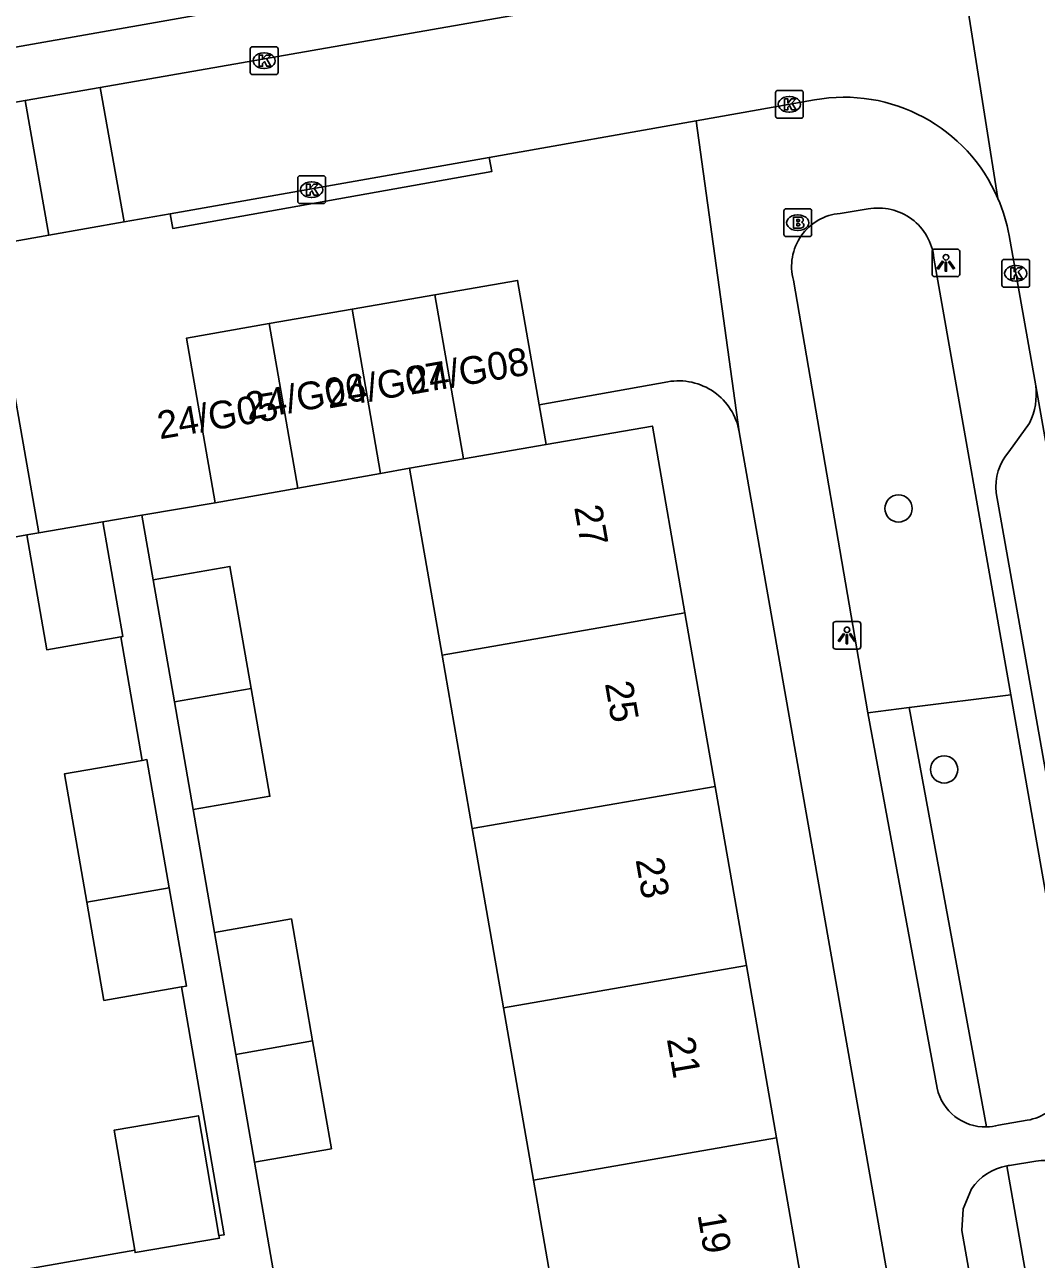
# Model space of a CAD drawing. Extents: x 162880 to 165536, y 384011 to 385179.
# Drawn here: x 164203.06 to 164239.51, y 384637.26 to 384681.75 of the extents above; entities that cross this region are included whole.
import ezdxf

# ---------------------------------------------------------------- set-up
doc = ezdxf.new("R2010")
doc.units = 0
for name, color, linetype in [('IMGEO_Boom', 7, 'Continuous'), ('IMGEO_Brandkraan', 7, 'Continuous'), ('IMGEO_Groenvoorziening', 7, 'Continuous'), ('IMGEO_Kolk', 7, 'Continuous'), ('IMGEO_Lichtpunt', 7, 'Continuous'), ('IMGEO_Pand', 7, 'Continuous'), ('IMGEO_Pand_nummerreeks', 7, 'Continuous'), ('IMGEO_Rijbaan_lokaal_open', 7, 'Continuous'), ('IMGEO_Voetpad_open', 7, 'Continuous')]:
    doc.layers.add(name, color=color, linetype=linetype)

msp = doc.modelspace()

# ---------------------------------------------------------------- linework, layer by layer
at = {"layer": 'IMGEO_Boom'}
for centre in [(164234.542, 384664.32), (164236.184, 384654.914)]:
    msp.add_circle(centre, 0.489, dxfattribs=at)
at = {"layer": 'IMGEO_Brandkraan'}
for p, q in [((164230.412, 384674.192), (164230.412, 384675.044)), ((164230.487, 384675.118), (164231.339, 384675.118)), ((164230.9, 384674.898), (164230.925, 384674.898)), ((164231.413, 384675.044), (164231.413, 384674.192)), ((164230.923, 384674.338), (164230.898, 384674.338)), ((164231.339, 384674.118), (164230.487, 384674.118))]:
    msp.add_line(p, q, dxfattribs=at)
for points in [[(164230.412, 384674.192), (164230.412, 384675.044)], [(164230.487, 384675.118), (164231.339, 384675.118)], [(164230.76, 384674.818), (164230.76, 384674.418), (164230.973, 384674.418)], [(164230.991, 384674.818), (164230.76, 384674.818)], [(164231.413, 384675.044), (164231.413, 384674.192)], [(164230.939, 384674.737), (164230.885, 384674.737), (164230.885, 384674.661)], [(164230.885, 384674.661), (164230.938, 384674.661)], [(164230.947, 384674.585), (164230.885, 384674.585), (164230.885, 384674.504)], [(164230.885, 384674.504), (164230.947, 384674.504)], [(164231.339, 384674.118), (164230.487, 384674.118)]]:
    msp.add_lwpolyline(points, dxfattribs=at)
for centre, radius, start, end in [((164230.489, 384675.042), 0.0765, 91.552, 178.448), ((164230.489, 384675.042), 0.0765, 91.552, 178.448), ((164230.995, 384674.673), 0.145, 59.4692, 91.5367), ((164231.02, 384674.72), 0.0922, 285.5137, 58.1501), ((164231.337, 384675.042), 0.0765, 1.552, 88.448), ((164231.337, 384675.042), 0.0765, 1.552, 88.448), ((164230.94, 384674.699), 0.0379, 267.8285, 90.9355), ((164230.948, 384674.544), 0.0404, 269.8759, 90.5077), ((164230.979, 384674.669), 0.251, 268.6676, 293.5347), ((164231.025, 384674.528), 0.105, 301.3115, 78.989), ((164230.489, 384674.194), 0.0765, 181.552, 268.448), ((164230.489, 384674.194), 0.0765, 181.552, 268.448), ((164231.337, 384674.194), 0.0765, 271.552, 358.448), ((164231.337, 384674.194), 0.0765, 271.552, 358.448)]:
    msp.add_arc(centre, radius, start, end, dxfattribs=at)
for centre, major_axis, ratio, start_param, end_param in [((164230.899, 384674.618), (-0.387, 0.002), 0.722429, 4.712389, 7.853982), ((164230.924, 384674.618), (-0.39, 0.002), 0.717154, 1.570796, 4.712389)]:
    msp.add_ellipse(centre, major_axis=major_axis, ratio=ratio, start_param=start_param, end_param=end_param, dxfattribs=at)
at = {"layer": 'IMGEO_Groenvoorziening'}
for points in [[(164234.927, 384657.141), (164238.588, 384657.606)], [(164233.436, 384656.951), (164234.927, 384657.141)], [(164237.714, 384642.031), (164234.927, 384657.141)], [(164238.443, 384640.629), (164242.423, 384617.96)]]:
    msp.add_lwpolyline(points, dxfattribs=at)
at = {"layer": 'IMGEO_Kolk'}
for p, q in [((164211.189, 384680.032), (164211.189, 384680.884)), ((164211.264, 384680.958), (164212.116, 384680.958)), ((164211.677, 384680.738), (164211.702, 384680.738)), ((164212.19, 384680.884), (164212.19, 384680.032)), ((164211.7, 384680.178), (164211.675, 384680.178)), ((164212.116, 384679.958), (164211.264, 384679.958)), ((164230.11, 384678.456), (164230.11, 384679.308)), ((164230.185, 384679.382), (164231.037, 384679.382)), ((164231.111, 384679.308), (164231.111, 384678.456)), ((164230.598, 384679.162), (164230.623, 384679.162)), ((164231.037, 384678.382), (164230.185, 384678.382)), ((164230.621, 384678.602), (164230.596, 384678.602)), ((164212.9, 384675.382), (164212.9, 384676.234)), ((164212.975, 384676.308), (164213.827, 384676.308)), ((164213.901, 384676.234), (164213.901, 384675.382)), ((164213.388, 384676.088), (164213.413, 384676.088)), ((164213.827, 384675.308), (164212.975, 384675.308)), ((164213.411, 384675.528), (164213.386, 384675.528)), ((164238.265, 384672.368), (164238.265, 384673.22)), ((164238.34, 384673.294), (164239.192, 384673.294)), ((164238.753, 384673.074), (164238.778, 384673.074)), ((164239.266, 384673.22), (164239.266, 384672.368)), ((164239.192, 384672.294), (164238.34, 384672.294)), ((164238.776, 384672.514), (164238.751, 384672.514))]:
    msp.add_line(p, q, dxfattribs=at)
for points in [[(164211.189, 384680.032), (164211.189, 384680.884)], [(164211.264, 384680.958), (164212.116, 384680.958)], [(164211.51, 384680.658), (164211.633, 384680.658), (164211.633, 384680.507), (164211.763, 384680.658), (164211.927, 384680.658), (164211.781, 384680.507), (164211.934, 384680.258), (164211.782, 384680.258), (164211.697, 384680.422), (164211.633, 384680.355), (164211.633, 384680.258), (164211.51, 384680.258), (164211.51, 384680.658)], [(164212.19, 384680.884), (164212.19, 384680.032)], [(164212.116, 384679.958), (164211.264, 384679.958)], [(164230.11, 384678.456), (164230.11, 384679.308)], [(164230.185, 384679.382), (164231.037, 384679.382)], [(164231.111, 384679.308), (164231.111, 384678.456)], [(164230.431, 384679.082), (164230.554, 384679.082), (164230.554, 384678.931), (164230.684, 384679.082), (164230.848, 384679.082), (164230.702, 384678.931), (164230.855, 384678.682), (164230.703, 384678.682), (164230.618, 384678.846), (164230.554, 384678.779), (164230.554, 384678.682), (164230.431, 384678.682), (164230.431, 384679.082)], [(164231.037, 384678.382), (164230.185, 384678.382)], [(164212.9, 384675.382), (164212.9, 384676.234)], [(164212.975, 384676.308), (164213.827, 384676.308)], [(164213.901, 384676.234), (164213.901, 384675.382)], [(164213.221, 384676.008), (164213.344, 384676.008), (164213.344, 384675.857), (164213.474, 384676.008), (164213.638, 384676.008), (164213.492, 384675.857), (164213.645, 384675.608), (164213.493, 384675.608), (164213.408, 384675.772), (164213.344, 384675.705), (164213.344, 384675.608), (164213.221, 384675.608), (164213.221, 384676.008)], [(164213.827, 384675.308), (164212.975, 384675.308)], [(164238.265, 384672.368), (164238.265, 384673.22)], [(164238.34, 384673.294), (164239.192, 384673.294)], [(164239.266, 384673.22), (164239.266, 384672.368)], [(164238.586, 384672.994), (164238.709, 384672.994), (164238.709, 384672.843), (164238.839, 384672.994), (164239.003, 384672.994), (164238.857, 384672.843), (164239.01, 384672.594), (164238.858, 384672.594), (164238.773, 384672.758), (164238.709, 384672.691), (164238.709, 384672.594), (164238.586, 384672.594), (164238.586, 384672.994)], [(164239.192, 384672.294), (164238.34, 384672.294)]]:
    msp.add_lwpolyline(points, dxfattribs=at)
for centre, start, end in [((164211.266, 384680.882), 91.552, 178.448), ((164211.266, 384680.882), 91.552, 178.448), ((164212.114, 384680.882), 1.552, 88.448), ((164212.114, 384680.882), 1.552, 88.448), ((164211.266, 384680.034), 181.552, 268.448), ((164211.266, 384680.034), 181.552, 268.448), ((164212.114, 384680.034), 271.552, 358.448), ((164212.114, 384680.034), 271.552, 358.448), ((164230.187, 384679.306), 91.552, 178.448), ((164230.187, 384679.306), 91.552, 178.448), ((164231.035, 384679.306), 1.552, 88.448), ((164231.035, 384679.306), 1.552, 88.448), ((164230.187, 384678.458), 181.552, 268.448), ((164230.187, 384678.458), 181.552, 268.448), ((164231.035, 384678.458), 271.552, 358.448), ((164231.035, 384678.458), 271.552, 358.448), ((164212.977, 384676.232), 91.552, 178.448), ((164212.977, 384676.232), 91.552, 178.448), ((164213.825, 384676.232), 1.552, 88.448), ((164213.825, 384676.232), 1.552, 88.448), ((164212.977, 384675.384), 181.552, 268.448), ((164212.977, 384675.384), 181.552, 268.448), ((164213.825, 384675.384), 271.552, 358.448), ((164213.825, 384675.384), 271.552, 358.448), ((164238.342, 384673.218), 91.552, 178.448), ((164238.342, 384673.218), 91.552, 178.448), ((164239.19, 384673.218), 1.552, 88.448), ((164239.19, 384673.218), 1.552, 88.448), ((164238.342, 384672.37), 181.552, 268.448), ((164238.342, 384672.37), 181.552, 268.448), ((164239.19, 384672.37), 271.552, 358.448), ((164239.19, 384672.37), 271.552, 358.448)]:
    msp.add_arc(centre, 0.0765, start, end, dxfattribs=at)
for centre, major_axis, ratio, start_param, end_param in [((164211.676, 384680.458), (-0.387, 0.002), 0.722429, 4.712389, 7.853982), ((164211.701, 384680.458), (-0.39, 0.002), 0.717154, 1.570796, 4.712389), ((164230.597, 384678.882), (-0.387, 0.002), 0.722429, 4.712389, 7.853982), ((164230.622, 384678.882), (-0.39, 0.002), 0.717154, 1.570796, 4.712389), ((164213.387, 384675.808), (-0.387, 0.002), 0.722429, 4.712389, 7.853982), ((164213.412, 384675.808), (-0.39, 0.002), 0.717154, 1.570796, 4.712389), ((164238.752, 384672.794), (-0.387, 0.002), 0.722429, 4.712389, 7.853982), ((164238.777, 384672.794), (-0.39, 0.002), 0.717154, 1.570796, 4.712389)]:
    msp.add_ellipse(centre, major_axis=major_axis, ratio=ratio, start_param=start_param, end_param=end_param, dxfattribs=at)
at = {"layer": 'IMGEO_Lichtpunt'}
for p, q in [((164235.752, 384673.574), (164235.752, 384672.767)), ((164235.752, 384673.574), (164235.752, 384672.767)), ((164236.654, 384673.669), (164235.846, 384673.669)), ((164236.654, 384673.669), (164235.846, 384673.669)), ((164236.748, 384672.767), (164236.748, 384673.574)), ((164236.748, 384672.767), (164236.748, 384673.574)), ((164235.846, 384672.673), (164236.654, 384672.673)), ((164235.846, 384672.673), (164236.654, 384672.673)), ((164232.186, 384660.149), (164232.186, 384659.342)), ((164232.186, 384660.149), (164232.186, 384659.342)), ((164233.088, 384660.244), (164232.28, 384660.244)), ((164233.088, 384660.244), (164232.28, 384660.244)), ((164233.182, 384659.342), (164233.182, 384660.149)), ((164233.182, 384659.342), (164233.182, 384660.149)), ((164232.28, 384659.248), (164233.088, 384659.248)), ((164232.28, 384659.248), (164233.088, 384659.248))]:
    msp.add_line(p, q, dxfattribs=at)
for points in [[(164236.126, 384673.238), (164236.165, 384673.21), (164235.977, 384672.948), (164235.939, 384672.975), (164236.126, 384673.238)], [(164236.228, 384673.19), (164236.275, 384673.19), (164236.275, 384672.868), (164236.228, 384672.868), (164236.228, 384673.19)], [(164236.338, 384673.21), (164236.376, 384673.237), (164236.563, 384672.975), (164236.524, 384672.947), (164236.338, 384673.21)], [(164232.56, 384659.813), (164232.599, 384659.785), (164232.411, 384659.523), (164232.373, 384659.55), (164232.56, 384659.813)], [(164232.662, 384659.765), (164232.709, 384659.765), (164232.709, 384659.443), (164232.662, 384659.443), (164232.662, 384659.765)], [(164232.772, 384659.785), (164232.81, 384659.812), (164232.997, 384659.55), (164232.958, 384659.522), (164232.772, 384659.785)]]:
    msp.add_lwpolyline(points, dxfattribs=at)
for centre in [(164236.251, 384673.372), (164232.685, 384659.947)]:
    msp.add_circle(centre, 0.0994, dxfattribs=at)
for centre, start, end in [((164235.846, 384673.574), 90, 180), ((164235.846, 384673.574), 90, 180), ((164236.654, 384673.574), 0, 90), ((164236.654, 384673.574), 0, 90), ((164235.846, 384672.767), 180, 270), ((164235.846, 384672.767), 180, 270), ((164236.654, 384672.767), 270, 0), ((164236.654, 384672.767), 270, 360), ((164232.28, 384660.149), 90, 180), ((164232.28, 384660.149), 90, 180), ((164233.088, 384660.149), 0, 90), ((164233.088, 384660.149), 0, 90), ((164232.28, 384659.342), 180, 270), ((164232.28, 384659.342), 180, 270), ((164233.088, 384659.342), 270, 0), ((164233.088, 384659.342), 270, 360)]:
    msp.add_arc(centre, 0.0946, start, end, dxfattribs=at)
at = {"layer": 'IMGEO_Pand'}
for points in [[(164221.597, 384668.057), (164220.817, 384672.537), (164217.837, 384672.018)], [(164217.837, 384672.018), (164214.856, 384671.5)], [(164217.837, 384672.018), (164218.866, 384666.105)], [(164214.856, 384671.5), (164211.876, 384670.981)], [(164215.886, 384665.583), (164214.856, 384671.5)], [(164211.876, 384670.981), (164208.896, 384670.462), (164209.93, 384664.524)], [(164211.876, 384670.981), (164212.908, 384665.053)], [(164203.572, 384663.439), (164202.542, 384669.355), (164199.562, 384668.836)], [(164221.597, 384668.057), (164221.846, 384666.624)], [(164221.846, 384666.624), (164225.676, 384667.291), (164226.849, 384660.554)], [(164218.866, 384666.105), (164221.846, 384666.624)], [(164218.866, 384666.105), (164216.925, 384665.767)], [(164215.886, 384665.583), (164212.908, 384665.053)], [(164216.925, 384665.767), (164215.886, 384665.583)], [(164218.098, 384659.03), (164216.925, 384665.767)], [(164212.908, 384665.053), (164209.93, 384664.524)], [(164205.88, 384663.841), (164203.572, 384663.439)], [(164206.53, 384659.695), (164206.6, 384659.707), (164205.88, 384663.841)], [(164200.596, 384662.896), (164203.141, 384663.364)], [(164203.572, 384663.439), (164203.141, 384663.364)], [(164203.141, 384663.364), (164203.861, 384659.23), (164206.53, 384659.695)], [(164207.691, 384661.748), (164210.458, 384662.23), (164211.223, 384657.833)], [(164208.456, 384657.351), (164207.691, 384661.748)], [(164226.849, 384660.554), (164218.098, 384659.03)], [(164226.849, 384660.554), (164227.937, 384654.304)], [(164219.186, 384652.78), (164218.098, 384659.03)], [(164211.223, 384657.833), (164208.456, 384657.351)], [(164211.223, 384657.833), (164211.899, 384653.951), (164209.132, 384653.469)], [(164209.132, 384653.469), (164208.456, 384657.351)], [(164205.299, 384650.131), (164204.494, 384654.753), (164207.299, 384655.241)], [(164207.299, 384655.241), (164207.469, 384655.271), (164208.274, 384650.649)], [(164227.937, 384654.304), (164219.186, 384652.78)], [(164227.937, 384654.304), (164229.061, 384647.85)], [(164220.31, 384646.326), (164219.186, 384652.78)], [(164208.274, 384650.649), (164205.299, 384650.131)], [(164208.274, 384650.649), (164208.89, 384647.106), (164208.709, 384647.075)], [(164205.299, 384650.131), (164205.915, 384646.589), (164208.709, 384647.075)], [(164209.903, 384649.044), (164212.67, 384649.526), (164213.435, 384645.129)], [(164210.668, 384644.647), (164209.903, 384649.044)], [(164220.31, 384646.326), (164229.061, 384647.85)], [(164229.061, 384647.85), (164230.142, 384641.638)], [(164221.391, 384640.114), (164220.31, 384646.326)], [(164210.668, 384644.647), (164213.435, 384645.129)], [(164213.435, 384645.129), (164214.111, 384641.247), (164211.344, 384640.765)], [(164211.344, 384640.765), (164210.668, 384644.647)], [(164210.063, 384638.115), (164209.324, 384642.433), (164206.285, 384641.912), (164207.026, 384637.586)], [(164230.142, 384641.638), (164221.391, 384640.114)], [(164230.142, 384641.638), (164231.238, 384635.343)], [(164222.487, 384633.819), (164221.391, 384640.114)], [(164207.026, 384637.586), (164207.04, 384637.502), (164210.079, 384638.022), (164210.063, 384638.115)]]:
    msp.add_lwpolyline(points, dxfattribs=at)
at = {"layer": 'IMGEO_Rijbaan_lokaal_open'}
for points in [[(164238.124, 384675.493), (164235.893, 384689.553)], [(164228.219, 384683.414), (164205.788, 384679.495)], [(164203.08, 384679.021), (164205.788, 384679.495)], [(164205.788, 384679.495), (164206.645, 384674.647)], [(164203.08, 384679.021), (164179.308, 384674.868)], [(164203.937, 384674.168), (164203.08, 384679.021)], [(164227.252, 384678.291), (164231.518, 384679.046)], [(164219.797, 384676.973), (164227.252, 384678.291)], [(164208.302, 384674.94), (164219.797, 384676.973)], [(164206.645, 384674.647), (164208.302, 384674.94)], [(164203.937, 384674.168), (164206.645, 384674.647)], [(164200.878, 384673.627), (164203.937, 384674.168)], [(164239.487, 384668.74), (164238.525, 384674.157)], [(164239.487, 384668.74), (164240.803, 384661.321)]]:
    msp.add_lwpolyline(points, dxfattribs=at)
for centre, radius, start, end in [((164232.58, 384673.104), 6.037, 23.3171, 100.1363), ((164232.567, 384673.097), 6.052, 10.089, 23.3252)]:
    msp.add_arc(centre, radius, start, end, dxfattribs=at)
at = {"layer": 'IMGEO_Voetpad_open'}
for points in [[(164181.523, 384677.212), (164224.332, 384684.766)], [(164227.252, 384678.291), (164228.804, 384667.08)], [(164208.302, 384674.94), (164208.399, 384674.409), (164219.891, 384676.46), (164219.797, 384676.973)], [(164232.438, 384674.955), (164233.446, 384675.113)], [(164235.82, 384673.343), (164238.588, 384657.606)], [(164233.436, 384656.951), (164230.757, 384672.544)], [(164226.23, 384668.884), (164221.597, 384668.057)], [(164238.515, 384666.359), (164239.257, 384667.398)], [(164228.804, 384667.08), (164237.602, 384617.014)], [(164250.193, 384596.594), (164238.063, 384664.888)], [(164209.93, 384664.524), (164207.286, 384664.078)], [(164207.286, 384664.078), (164205.88, 384663.841)], [(164207.286, 384664.078), (164207.691, 384661.748)], [(164206.53, 384659.695), (164207.299, 384655.241)], [(164238.588, 384657.606), (164240.849, 384644.755)], [(164235.932, 384643.425), (164233.436, 384656.951)], [(164209.132, 384653.469), (164209.903, 384649.044)], [(164208.709, 384647.075), (164210.251, 384638.147), (164210.063, 384638.115)], [(164239.18, 384642.271), (164238.142, 384642.093)], [(164211.344, 384640.765), (164212.08, 384636.537)], [(164238.443, 384640.629), (164238.493, 384640.638), (164238.543, 384640.646), (164239.492, 384640.795)], [(164240.182, 384619.312), (164236.823, 384638.302), (164236.877, 384639.081), (164237.171, 384639.805)], [(164207.026, 384637.586), (164200.8, 384636.502)]]:
    msp.add_lwpolyline(points, dxfattribs=at)
for centre, radius, start, end in [((164232.608, 384673.045), 1.917, 95.0749, 195.155), ((164233.816, 384673.132), 2.015, 6.0054, 100.5799), ((164226.62, 384666.702), 2.217, 9.8287, 100.1215), ((164237.148, 384668.45), 2.357, 333.488, 7.0616), ((164239.957, 384665.111), 1.907, 139.1236, 186.7147), ((164238.803, 384644.327), 2.09, 280.3828, 11.8229), ((164237.675, 384643.817), 1.786, 192.6687, 271.2615), ((164237.674, 384643.815), 1.784, 271.2811, 285.204), ((164238.831, 384638.636), 2.03, 101.0184, 144.8519), ((164239.83, 384638.983), 1.843, 9.0888, 100.5573)]:
    msp.add_arc(centre, radius, start, end, dxfattribs=at)

# ---------------------------------------------------------------- texts
at = {"layer": 'IMGEO_Pand_nummerreeks'}
for s, rotation, p in [('24/G08', 9.6974, (164216.957, 384668.416)), ('24/G07', 9.6974, (164214.009, 384667.919)), ('24/G06', 9.6974, (164211.103, 384667.498)), ('24/G05', 9.6974, (164207.93, 384666.81)), ('27', 279.8767, (164222.856, 384664.367)), ('25', 279.8767, (164223.962, 384658.015)), ('23', 279.8767, (164225.068, 384651.664)), ('21', 279.8767, (164226.193, 384645.2)), ('19', 279.8767, (164227.295, 384638.87))]:
    msp.add_text(s, height=1, rotation=rotation, dxfattribs=at).set_placement(p)

doc.saveas('drawing.dxf')
